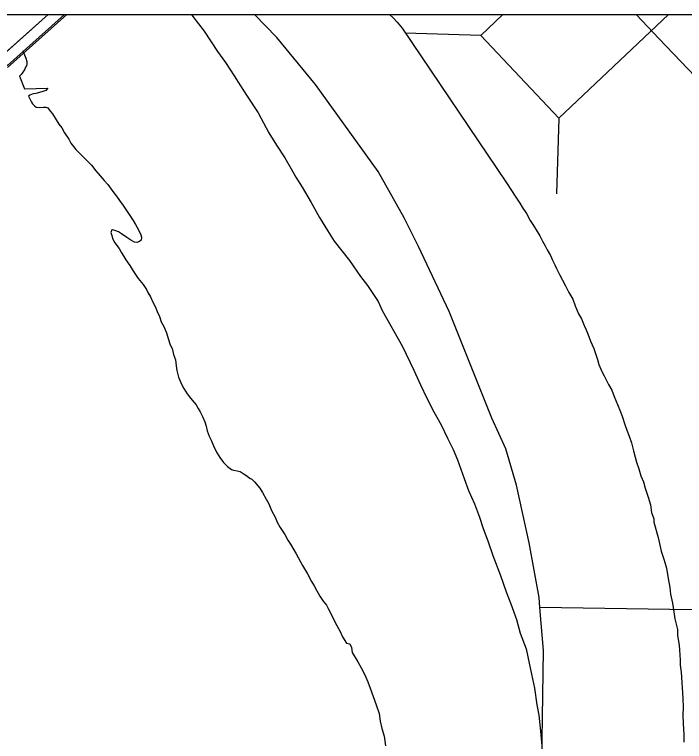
# Model space of a CAD drawing. Extents: x 1370567 to 1373900, y 377514 to 379648.
# Drawn here: x 1370890.56 to 1370913.91, y 379527.2 to 379552.54 of the extents above; entities that cross this region are included whole.
import ezdxf

# ---------------------------------------------------------------- set-up
doc = ezdxf.new("R2010")
doc.units = 0
doc.layers.add('Default', color=7, linetype='Continuous')
doc.layers.add('Survey Symbols', color=7, linetype='Continuous')

msp = doc.modelspace()

# ---------------------------------------------------------------- linework, layer by layer
at = {"layer": 'Default'}
for p, q in [((1370906.81, 379551.814), (1370904.171, 379551.893)), ((1370909.526, 379548.932), (1370909.447, 379546.293))]:
    msp.add_line(p, q, dxfattribs=at)
for points in [[(1370891.732, 379552.541), (1370874.036, 379536.747)], [(1370892.306, 379552.541), (1370890.319, 379550.767), (1370888.744, 379552.541)], [(1370891.732, 379552.541), (1370889.615, 379550.652)], [(1370892.389, 379552.541), (1370890.318, 379550.693)], [(1370896.734, 379552.541), (1370896.778, 379552.476), (1370897.169, 379551.957), (1370897.631, 379551.248), (1370897.911, 379550.869), (1370898.212, 379550.409), (1370898.443, 379550.06), (1370898.644, 379549.73), (1370899.055, 379549.111), (1370899.427, 379548.421), (1370899.698, 379547.982), (1370899.979, 379547.543), (1370900.2, 379547.163), (1370900.371, 379546.873), (1370900.582, 379546.524), (1370900.903, 379545.984), (1370901.194, 379545.465), (1370901.465, 379545.015), (1370901.706, 379544.646), (1370902.237, 379543.967), (1370902.619, 379543.407), (1370902.869, 379543.098), (1370903.03, 379542.848), (1370903.23, 379542.539), (1370903.371, 379542.229), (1370904.084, 379540.97), (1370904.477, 379540.141), (1370904.708, 379539.631), (1370904.929, 379539.171), (1370905.18, 379538.691), (1370905.432, 379538.232), (1370905.653, 379537.772)], [(1370896.734, 379552.541), (1370896.778, 379552.476), (1370897.169, 379551.957), (1370897.631, 379551.248), (1370897.911, 379550.869), (1370898.212, 379550.409), (1370898.443, 379550.06), (1370898.644, 379549.73), (1370899.055, 379549.111), (1370899.427, 379548.421), (1370899.698, 379547.982), (1370899.979, 379547.543), (1370900.2, 379547.163), (1370900.371, 379546.873), (1370900.582, 379546.524), (1370900.903, 379545.984), (1370901.194, 379545.465), (1370901.465, 379545.015), (1370901.706, 379544.646), (1370902.237, 379543.967), (1370902.619, 379543.407), (1370902.869, 379543.098), (1370903.03, 379542.848), (1370903.23, 379542.539), (1370903.371, 379542.229), (1370904.084, 379540.97), (1370904.477, 379540.141), (1370904.708, 379539.631), (1370904.929, 379539.171), (1370905.18, 379538.691), (1370905.432, 379538.232), (1370905.653, 379537.772)], [(1370908.916, 379524.93), (1370908.997, 379530.375), (1370908.872, 379531.864), (1370908.843, 379532.216), (1370908.493, 379534.122), (1370908.057, 379536.14), (1370907.679, 379537.397), (1370907.192, 379538.47), (1370905.705, 379542.192), (1370904.642, 379544.457), (1370904.138, 379545.449), (1370903.232, 379547.068), (1370901.057, 379550.103), (1370899.701, 379551.74), (1370898.923, 379552.541)], [(1370908.872, 379531.864), (1370908.843, 379532.216), (1370908.493, 379534.122), (1370908.057, 379536.14), (1370907.679, 379537.397), (1370907.192, 379538.47), (1370905.705, 379542.192), (1370904.642, 379544.457), (1370904.138, 379545.449), (1370903.232, 379547.068), (1370901.057, 379550.103), (1370899.701, 379551.74), (1370898.923, 379552.541)], [(1370903.627, 379552.541), (1370903.763, 379552.422), (1370903.903, 379552.273), (1370904.073, 379552.063), (1370907.705, 379546.68), (1370907.886, 379546.411), (1370908.006, 379546.211), (1370908.167, 379545.971), (1370908.257, 379545.821), (1370908.407, 379545.602), (1370908.538, 379545.362), (1370908.648, 379545.182), (1370908.779, 379544.982), (1370908.869, 379544.832), (1370908.96, 379544.643), (1370909.06, 379544.473), (1370909.12, 379544.343), (1370909.241, 379544.143), (1370909.311, 379543.973), (1370909.392, 379543.813), (1370909.452, 379543.693), (1370909.553, 379543.483), (1370909.764, 379543.084), (1370909.884, 379542.854), (1370910.015, 379542.624), (1370910.106, 379542.384), (1370910.216, 379542.104), (1370910.317, 379541.934), (1370910.417, 379541.705), (1370910.478, 379541.555), (1370910.578, 379541.315), (1370910.639, 379541.155), (1370910.75, 379540.895), (1370910.83, 379540.655), (1370910.881, 379540.515), (1370910.931, 379540.345), (1370911.032, 379540.095), (1370911.112, 379539.945), (1370911.263, 379539.645), (1370911.374, 379539.445), (1370911.464, 379539.226), (1370911.575, 379538.946), (1370911.686, 379538.696), (1370911.746, 379538.506), (1370911.837, 379538.246), (1370911.898, 379538.056), (1370911.988, 379537.846), (1370912.059, 379537.606), (1370912.13, 379537.336), (1370912.191, 379537.106), (1370912.241, 379536.936), (1370912.322, 379536.706), (1370912.392, 379536.456), (1370912.483, 379536.256), (1370912.544, 379536.026), (1370912.645, 379535.716), (1370912.725, 379535.446), (1370912.766, 379535.186), (1370912.837, 379534.966), (1370912.847, 379534.846), (1370912.989, 379534.305), (1370913.101, 379533.835), (1370913.202, 379533.525), (1370913.282, 379533.235), (1370913.344, 379532.875), (1370913.395, 379532.565), (1370913.425, 379532.335), (1370913.496, 379532.025), (1370913.538, 379531.724), (1370913.578, 379531.474), (1370913.67, 379531.104), (1370913.67, 379530.894), (1370913.721, 379530.554), (1370913.732, 379530.384), (1370913.753, 379530.223), (1370913.763, 379530.033), (1370913.764, 379529.863), (1370913.795, 379529.613), (1370913.848, 379528.712), (1370913.869, 379528.382), (1370913.85, 379528.121), (1370913.861, 379527.831), (1370913.883, 379527.441), (1370913.884, 379527.17)], [(1370903.627, 379552.541), (1370903.763, 379552.422), (1370903.903, 379552.273), (1370904.073, 379552.063), (1370907.705, 379546.68), (1370907.886, 379546.411), (1370908.006, 379546.211), (1370908.167, 379545.971), (1370908.206, 379545.906)], [(1370907.582, 379552.541), (1370906.81, 379551.814), (1370909.526, 379548.932), (1370913.356, 379552.541)], [(1370920.362, 379543.744), (1370920.151, 379544.066), (1370919.798, 379544.447), (1370919.256, 379545.024), (1370915.03, 379549.598), (1370913.026, 379551.692), (1370912.226, 379552.541)], [(1370890.848, 379551.287), (1370890.906, 379551.133), (1370890.957, 379551.023), (1370890.997, 379550.903), (1370890.997, 379550.813), (1370890.977, 379550.753), (1370890.948, 379550.703), (1370890.928, 379550.632), (1370890.878, 379550.572), (1370890.829, 379550.502), (1370890.789, 379550.452), (1370890.739, 379550.391), (1370890.911, 379549.952), (1370891.729, 379549.975), (1370891.659, 379549.894), (1370891.55, 379549.854), (1370891.43, 379549.823), (1370891.31, 379549.793), (1370891.211, 379549.772), (1370891.151, 379549.752), (1370891.101, 379549.732), (1370891.051, 379549.692), (1370891.152, 379549.482), (1370891.192, 379549.432), (1370891.262, 379549.362), (1370891.322, 379549.312), (1370891.442, 379549.303), (1370891.571, 379549.313), (1370891.651, 379549.314), (1370891.721, 379549.284), (1370891.771, 379549.224), (1370891.882, 379549.084), (1370891.982, 379548.934), (1370892.112, 379548.725), (1370892.213, 379548.595), (1370892.303, 379548.415), (1370892.454, 379548.195), (1370892.524, 379548.055), (1370892.624, 379547.936)], [(1370890.889, 379551.178), (1370890.906, 379551.133), (1370890.957, 379551.023), (1370890.997, 379550.903), (1370890.997, 379550.813), (1370890.977, 379550.753), (1370890.948, 379550.703), (1370890.928, 379550.632), (1370890.878, 379550.572), (1370890.829, 379550.502), (1370890.789, 379550.452), (1370890.739, 379550.391), (1370890.911, 379549.952), (1370891.729, 379549.975), (1370891.659, 379549.894), (1370891.55, 379549.854), (1370891.43, 379549.823), (1370891.31, 379549.793), (1370891.211, 379549.772), (1370891.151, 379549.752), (1370891.101, 379549.732), (1370891.051, 379549.692), (1370891.152, 379549.482), (1370891.192, 379549.432), (1370891.262, 379549.362), (1370891.322, 379549.312), (1370891.442, 379549.303), (1370891.571, 379549.313), (1370891.651, 379549.314), (1370891.721, 379549.284), (1370891.771, 379549.224), (1370891.882, 379549.084), (1370891.982, 379548.934), (1370892.112, 379548.725), (1370892.213, 379548.595), (1370892.303, 379548.415), (1370892.454, 379548.195), (1370892.524, 379548.055), (1370892.624, 379547.936)], [(1370892.624, 379547.936), (1370892.704, 379547.836), (1370892.925, 379547.616), (1370893.085, 379547.457), (1370893.245, 379547.287), (1370893.396, 379547.097), (1370893.546, 379546.918), (1370893.686, 379546.758), (1370893.816, 379546.618), (1370893.927, 379546.459), (1370894.027, 379546.329), (1370894.117, 379546.209), (1370894.218, 379546.059), (1370894.348, 379545.88), (1370894.468, 379545.71), (1370894.599, 379545.5), (1370894.699, 379545.36), (1370894.78, 379545.22), (1370894.87, 379545.061), (1370894.96, 379544.861), (1370894.991, 379544.781), (1370894.981, 379544.681), (1370894.921, 379544.63), (1370894.822, 379544.59), (1370894.742, 379544.61), (1370894.612, 379544.679), (1370894.482, 379544.769), (1370894.292, 379544.898), (1370894.182, 379544.968), (1370894.062, 379545.017), (1370893.982, 379545.037), (1370893.952, 379545.037), (1370893.922, 379544.947), (1370893.953, 379544.837), (1370893.973, 379544.737), (1370894.064, 379544.577), (1370894.204, 379544.387), (1370894.284, 379544.257), (1370894.445, 379543.988), (1370894.585, 379543.788), (1370894.706, 379543.588), (1370894.876, 379543.339), (1370895.047, 379543.129), (1370895.157, 379542.959), (1370895.207, 379542.849), (1370895.298, 379542.699), (1370895.388, 379542.519), (1370895.469, 379542.36), (1370895.539, 379542.19), (1370895.61, 379542.01), (1370895.67, 379541.83), (1370895.761, 379541.66), (1370895.861, 379541.44), (1370895.922, 379541.25), (1370895.992, 379541.03), (1370896.053, 379540.9), (1370896.103, 379540.69), (1370896.174, 379540.5), (1370896.195, 379540.3), (1370896.225, 379540.13), (1370896.276, 379539.9), (1370896.377, 379539.65), (1370896.467, 379539.51), (1370896.577, 379539.32), (1370896.698, 379539.17), (1370896.818, 379539.021), (1370896.888, 379538.931), (1370896.968, 379538.811), (1370897.029, 379538.691), (1370897.109, 379538.531), (1370897.2, 379538.341), (1370897.24, 379538.191), (1370897.281, 379538.031), (1370897.351, 379537.841), (1370897.412, 379537.701), (1370897.502, 379537.501), (1370897.603, 379537.282), (1370897.723, 379537.102), (1370897.843, 379536.922), (1370897.984, 379536.782), (1370898.124, 379536.683), (1370898.194, 379536.653), (1370898.323, 379536.633), (1370898.423, 379536.614), (1370898.563, 379536.514), (1370898.653, 379536.455), (1370898.723, 379536.405), (1370898.783, 379536.365), (1370898.833, 379536.345), (1370898.924, 379536.255), (1370898.994, 379536.165), (1370899.044, 379536.106), (1370899.114, 379536.026), (1370899.204, 379535.876), (1370899.335, 379535.646), (1370899.425, 379535.486), (1370899.516, 379535.246), (1370899.647, 379535.017), (1370899.717, 379534.847), (1370899.817, 379534.657), (1370899.978, 379534.417)], [(1370892.624, 379547.936), (1370892.704, 379547.836), (1370892.925, 379547.616), (1370893.085, 379547.457), (1370893.245, 379547.287), (1370893.396, 379547.097), (1370893.546, 379546.918), (1370893.686, 379546.758), (1370893.816, 379546.618), (1370893.927, 379546.459), (1370894.027, 379546.329), (1370894.117, 379546.209), (1370894.218, 379546.059), (1370894.348, 379545.88), (1370894.468, 379545.71), (1370894.599, 379545.5), (1370894.699, 379545.36), (1370894.78, 379545.22), (1370894.87, 379545.061), (1370894.96, 379544.861), (1370894.991, 379544.781), (1370894.981, 379544.681), (1370894.921, 379544.63), (1370894.822, 379544.59), (1370894.742, 379544.61), (1370894.612, 379544.679), (1370894.482, 379544.769), (1370894.292, 379544.898), (1370894.182, 379544.968), (1370894.062, 379545.017), (1370893.982, 379545.037), (1370893.952, 379545.037), (1370893.922, 379544.947), (1370893.953, 379544.837), (1370893.973, 379544.737), (1370894.064, 379544.577), (1370894.204, 379544.387), (1370894.284, 379544.257), (1370894.445, 379543.988), (1370894.585, 379543.788), (1370894.706, 379543.588), (1370894.876, 379543.339), (1370895.047, 379543.129), (1370895.157, 379542.959), (1370895.207, 379542.849), (1370895.247, 379542.784)], [(1370911.742, 379538.519), (1370911.746, 379538.506), (1370911.837, 379538.246), (1370911.898, 379538.056), (1370911.988, 379537.846), (1370912.059, 379537.606), (1370912.13, 379537.336), (1370912.191, 379537.106), (1370912.241, 379536.936), (1370912.322, 379536.706), (1370912.392, 379536.456), (1370912.483, 379536.256), (1370912.544, 379536.026), (1370912.645, 379535.716), (1370912.725, 379535.446), (1370912.766, 379535.186), (1370912.837, 379534.966), (1370912.847, 379534.846), (1370912.989, 379534.305), (1370913.101, 379533.835), (1370913.202, 379533.525), (1370913.282, 379533.235), (1370913.344, 379532.875), (1370913.395, 379532.565), (1370913.425, 379532.335), (1370913.496, 379532.025), (1370913.538, 379531.724), (1370913.578, 379531.474), (1370913.67, 379531.104), (1370913.67, 379530.894), (1370913.721, 379530.554), (1370913.732, 379530.384), (1370913.753, 379530.223), (1370913.763, 379530.033), (1370913.764, 379529.863), (1370913.795, 379529.613), (1370913.848, 379528.712), (1370913.869, 379528.382), (1370913.85, 379528.121), (1370913.861, 379527.831), (1370913.883, 379527.441), (1370913.884, 379527.17)], [(1370905.653, 379537.772), (1370905.844, 379537.372), (1370905.995, 379537.013), (1370906.227, 379536.363), (1370906.388, 379535.943), (1370906.589, 379535.483), (1370906.77, 379535.023), (1370906.882, 379534.663), (1370907.063, 379534.153), (1370907.234, 379533.683), (1370907.496, 379532.983), (1370907.698, 379532.413), (1370907.859, 379531.994), (1370908.051, 379531.454), (1370908.182, 379530.974), (1370908.394, 379530.434), (1370908.496, 379529.934), (1370908.577, 379529.543), (1370908.678, 379529.053), (1370908.77, 379528.473), (1370908.832, 379528.113), (1370908.893, 379527.562), (1370908.935, 379527.052)], [(1370905.653, 379537.772), (1370905.844, 379537.372), (1370905.995, 379537.013), (1370906.227, 379536.363), (1370906.388, 379535.943), (1370906.589, 379535.483), (1370906.77, 379535.023), (1370906.882, 379534.663), (1370907.063, 379534.153), (1370907.234, 379533.683), (1370907.496, 379532.983), (1370907.698, 379532.413), (1370907.859, 379531.994), (1370908.051, 379531.454), (1370908.182, 379530.974), (1370908.394, 379530.434), (1370908.496, 379529.934), (1370908.577, 379529.543), (1370908.678, 379529.053), (1370908.77, 379528.473), (1370908.832, 379528.113), (1370908.893, 379527.562), (1370908.935, 379527.052)], [(1370899.173, 379535.927), (1370899.204, 379535.876), (1370899.335, 379535.646), (1370899.425, 379535.486), (1370899.516, 379535.246), (1370899.647, 379535.017), (1370899.717, 379534.847), (1370899.817, 379534.657), (1370899.978, 379534.417)], [(1370899.978, 379534.417), (1370900.088, 379534.217), (1370900.179, 379534.077), (1370900.38, 379533.738), (1370900.601, 379533.338), (1370900.771, 379533.038), (1370900.912, 379532.779), (1370901.002, 379532.629), (1370901.083, 379532.469), (1370901.203, 379532.269), (1370901.324, 379532.089), (1370901.434, 379531.95), (1370901.494, 379531.84), (1370901.796, 379531.24), (1370901.906, 379531.03), (1370901.987, 379530.85), (1370902.127, 379530.621), (1370902.247, 379530.601), (1370902.307, 379530.471), (1370902.328, 379530.301), (1370902.529, 379529.981), (1370902.639, 379529.761), (1370902.77, 379529.522), (1370902.871, 379529.282), (1370902.961, 379529.052), (1370903.062, 379528.762), (1370903.163, 379528.482), (1370903.274, 379528.172), (1370903.305, 379527.902), (1370903.366, 379527.652), (1370903.446, 379527.382), (1370903.488, 379527.051)], [(1370899.978, 379534.417), (1370900.088, 379534.217), (1370900.179, 379534.077), (1370900.38, 379533.738), (1370900.601, 379533.338), (1370900.771, 379533.038), (1370900.912, 379532.779), (1370901.002, 379532.629), (1370901.083, 379532.469), (1370901.203, 379532.269), (1370901.324, 379532.089), (1370901.434, 379531.95), (1370901.494, 379531.84), (1370901.796, 379531.24), (1370901.906, 379531.03), (1370901.987, 379530.85), (1370902.127, 379530.621), (1370902.247, 379530.601), (1370902.307, 379530.471), (1370902.328, 379530.301), (1370902.529, 379529.981), (1370902.639, 379529.761), (1370902.77, 379529.522), (1370902.871, 379529.282), (1370902.961, 379529.052), (1370903.062, 379528.762), (1370903.163, 379528.482), (1370903.274, 379528.172), (1370903.305, 379527.902), (1370903.366, 379527.652), (1370903.446, 379527.382), (1370903.488, 379527.051)], [(1370931.751, 379524.935), (1370928.449, 379525.024), (1370925.351, 379525.077), (1370922.177, 379525.131), (1370921.777, 379525.138), (1370920.733, 379525.156), (1370919.825, 379525.171), (1370919.825, 379525.186), (1370919.825, 379525.196), (1370919.932, 379531.621), (1370919.934, 379531.744), (1370919.306, 379531.75), (1370919.295, 379531.75), (1370919.098, 379531.752), (1370913.4, 379531.805), (1370908.872, 379531.864)]]:
    msp.add_lwpolyline(points, dxfattribs=at)
at = {"layer": 'Survey Symbols'}
msp.add_lwpolyline([(1370727.274, 379552.541), (1371456.671, 379552.541), (1371456.671, 378768.055), (1370727.274, 378768.055)], close=True, dxfattribs=at)
msp.add_lwpolyline([(1370727.274, 379552.541), (1371456.671, 379552.541), (1371456.671, 378768.055), (1370727.274, 378768.055)], close=True, dxfattribs=at)
msp.add_lwpolyline([(1370727.274, 379552.541), (1371456.671, 379552.541), (1371456.671, 378768.055), (1370727.274, 378768.055)], close=True, dxfattribs=at)
msp.add_lwpolyline([(1370727.274, 379552.541), (1371456.671, 379552.541), (1371456.671, 378768.055), (1370727.274, 378768.055)], close=True, dxfattribs=at)
msp.add_lwpolyline([(1370727.274, 379552.541), (1371456.671, 379552.541), (1371456.671, 378768.055), (1370727.274, 378768.055)], close=True, dxfattribs=at)
msp.add_lwpolyline([(1370727.274, 379552.541), (1371456.671, 379552.541), (1371456.671, 378768.055), (1370727.274, 378768.055)], close=True, dxfattribs=at)

doc.saveas('drawing.dxf')
